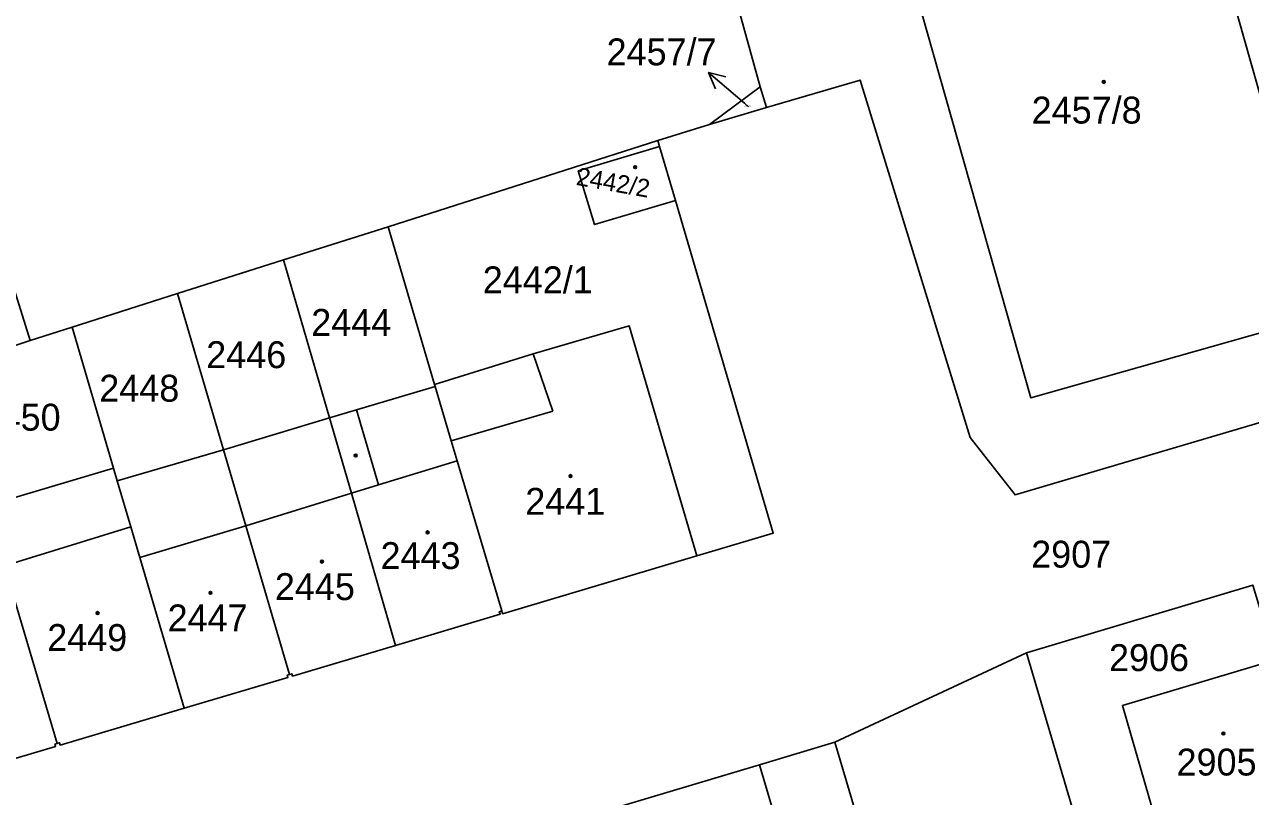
# Model space of a CAD drawing. Extents: x -596233 to -595156, y -1161235 to -1159375.
# Drawn here: x -595617.7 to -595540.2, y -1160622.6 to -1160573.8 of the extents above; entities that cross this region are included whole.
import ezdxf

# ---------------------------------------------------------------- set-up
doc = ezdxf.new("R2010")
doc.units = 0
for name, color, linetype in [('KN_CAR_KR', 7, 'Continuous'), ('KN_KULTURY', 7, 'Continuous'), ('KN_PARC_CIS_POM', 7, 'Continuous'), ('KN_PARC_CIS_POZ', 7, 'Continuous'), ('KN_PARC_CIS_STAV', 7, 'Continuous'), ('KN_PARC_PLOCHA', 7, 'Continuous'), ('PARC_C_SIPKA', 7, 'Continuous'), ('parcely_l', 7, 'Continuous')]:
    doc.layers.add(name, color=color, linetype=linetype)

msp = doc.modelspace()

# ---------------------------------------------------------------- linework, layer by layer
at = {"layer": 'KN_CAR_KR'}
for points in [[(-595585.59, -1160594.6), (-595584.34, -1160598.22)], [(-595596.75, -1160598.15), (-595595.36, -1160602.89)], [(-595584.34, -1160598.22), (-595590.77, -1160600.11)], [(-595595.36, -1160602.89), (-595590.4, -1160601.36)], [(-595603.76, -1160605.48), (-595597.08, -1160603.42)], [(-595597.08, -1160603.42), (-595595.36, -1160602.89)], [(-595619.01, -1160608), (-595611.03, -1160605.54)], [(-595603.76, -1160605.48), (-595610.46, -1160607.48)]]:
    msp.add_lwpolyline(points, dxfattribs=at)
at = {"layer": 'KN_KULTURY'}
for centre, radius in [((-595549.52, -1160577.42), 0.09), ((-595549.52, -1160577.42), 0.0398), ((-595579.14, -1160582.81), 0.09), ((-595579.14, -1160582.81), 0.0398), ((-595596.81, -1160601.03), 0.09), ((-595596.81, -1160601.03), 0.0398), ((-595583.23, -1160602.33), 0.09), ((-595583.23, -1160602.33), 0.0398), ((-595592.26, -1160605.89), 0.09), ((-595592.26, -1160605.89), 0.0398), ((-595598.94, -1160607.74), 0.09), ((-595598.94, -1160607.74), 0.0398), ((-595605.99, -1160609.71), 0.09), ((-595605.99, -1160609.71), 0.0398), ((-595613.12, -1160610.99), 0.09), ((-595613.12, -1160610.99), 0.0398), ((-595541.96, -1160618.6), 0.09), ((-595541.96, -1160618.6), 0.0398)]:
    msp.add_circle(centre, radius, dxfattribs=at)
at = {"layer": 'KN_PARC_PLOCHA'}
for points in [[(-595619.32, -1160529.23), (-595612.78, -1160551.91), (-595611.25, -1160554.74), (-595609.53, -1160557.46), (-595607.05, -1160560.78), (-595604.12, -1160564.06), (-595600.61, -1160567.16), (-595596.8, -1160569.58), (-595591.96, -1160571.6), (-595587.1, -1160572.64), (-595582.64, -1160573), (-595578.64, -1160572.79), (-595572.93, -1160571.61), (-595571.23, -1160577.72), (-595574.44, -1160580.1), (-595577.71, -1160581.13), (-595594.76, -1160586.57), (-595601.37, -1160588.66), (-595608.07, -1160590.8), (-595614.73, -1160592.92), (-595617.38, -1160593.76), (-595619.68, -1160586.46)], [(-595623.6, -1160621.75), (-595615.78, -1160619.42), (-595615.82, -1160619.27), (-595615.68, -1160619.23), (-595615.53, -1160619.19), (-595615.49, -1160619.34), (-595607.66, -1160617.01), (-595601.09, -1160615.06), (-595601.14, -1160614.92), (-595601, -1160614.88), (-595600.85, -1160614.83), (-595600.81, -1160614.98), (-595594.29, -1160613.04), (-595587.68, -1160611.07), (-595587.73, -1160610.91), (-595587.57, -1160610.86), (-595587.52, -1160611.03), (-595575.24, -1160607.37), (-595570.41, -1160605.94), (-595576.6, -1160584.91), (-595577.6, -1160581.51), (-595577.71, -1160581.13), (-595574.44, -1160580.1), (-595570.83, -1160579.04), (-595564.92, -1160577.3), (-595557.96, -1160599.9), (-595555.12, -1160603.52), (-595530.87, -1160596.35)], [(-595540.1, -1160609.22), (-595554.4, -1160613.5), (-595566.51, -1160619.16), (-595571.29, -1160620.58), (-595581.17, -1160623.53), (-595581.13, -1160623.68), (-595581.27, -1160623.73), (-595581.41, -1160623.77), (-595581.46, -1160623.61), (-595587.98, -1160625.56), (-595594.59, -1160627.52), (-595594.54, -1160627.67), (-595594.68, -1160627.71), (-595594.81, -1160627.75), (-595594.85, -1160627.6), (-595601.43, -1160629.56), (-595608.03, -1160631.53), (-595607.99, -1160631.66), (-595608.13, -1160631.7), (-595608.26, -1160631.74), (-595608.3, -1160631.61), (-595614.86, -1160633.56), (-595621.6, -1160635.57)], [(-595554.75, -1160658.89), (-595557.03, -1160651.19), (-595559.29, -1160643.57), (-595561.72, -1160635.36), (-595566.51, -1160619.16), (-595554.4, -1160613.5), (-595548.73, -1160632.69), (-595544.87, -1160645.82), (-595542.04, -1160655.44), (-595539.03, -1160665.6)]]:
    msp.add_lwpolyline(points, dxfattribs=at)
for points in [[(-595539.15, -1160567.09), (-595534.48, -1160583.61), (-595537.85, -1160584.57), (-595544.53, -1160560.99), (-595562.95, -1160566.22), (-595554.12, -1160597.39), (-595532.33, -1160591.21), (-595530.87, -1160596.35), (-595555.12, -1160603.52), (-595557.96, -1160599.9), (-595564.92, -1160577.3), (-595570.83, -1160579.04), (-595571.23, -1160577.72), (-595572.93, -1160571.61), (-595575.61, -1160562.26), (-595573.13, -1160561.44), (-595543.49, -1160551.67)], [(-595534.48, -1160583.61), (-595532.33, -1160591.21), (-595554.12, -1160597.39), (-595562.95, -1160566.22), (-595544.53, -1160560.99), (-595537.85, -1160584.57)], [(-595570.83, -1160579.04), (-595574.44, -1160580.1), (-595571.23, -1160577.72)], [(-595577.6, -1160581.51), (-595582.74, -1160583.04), (-595581.72, -1160586.44), (-595576.6, -1160584.91), (-595570.41, -1160605.94), (-595575.24, -1160607.37), (-595579.52, -1160592.84), (-595585.59, -1160594.6), (-595591.82, -1160596.54), (-595593.1, -1160592.24), (-595594.76, -1160586.57), (-595577.71, -1160581.13)], [(-595576.6, -1160584.91), (-595581.72, -1160586.44), (-595582.74, -1160583.04), (-595577.6, -1160581.51)], [(-595617.38, -1160593.76), (-595622.72, -1160595.52), (-595624.96, -1160596.26), (-595627.4, -1160589), (-595619.68, -1160586.46)], [(-595591.82, -1160596.54), (-595591.78, -1160596.68), (-595596.75, -1160598.15), (-595598.47, -1160598.66), (-595601.37, -1160588.66), (-595594.76, -1160586.57), (-595593.1, -1160592.24)], [(-595598.47, -1160598.66), (-595605.17, -1160600.68), (-595608.07, -1160590.8), (-595601.37, -1160588.66)], [(-595605.17, -1160600.68), (-595611.88, -1160602.64), (-595612.11, -1160601.83), (-595614.73, -1160592.92), (-595608.07, -1160590.8)], [(-595612.11, -1160601.83), (-595620.14, -1160604.22), (-595622.72, -1160595.52), (-595617.38, -1160593.76), (-595614.73, -1160592.92)], [(-595575.24, -1160607.37), (-595587.52, -1160611.03), (-595587.57, -1160610.86), (-595590.4, -1160601.36), (-595590.77, -1160600.11), (-595591.78, -1160596.68), (-595591.82, -1160596.54), (-595585.59, -1160594.6), (-595579.52, -1160592.84)], [(-595587.57, -1160610.86), (-595587.73, -1160610.91), (-595587.68, -1160611.07), (-595594.29, -1160613.04), (-595597.08, -1160603.42), (-595598.47, -1160598.66), (-595596.75, -1160598.15), (-595591.78, -1160596.68), (-595590.77, -1160600.11), (-595590.4, -1160601.36)], [(-595594.29, -1160613.04), (-595600.81, -1160614.98), (-595600.85, -1160614.83), (-595601, -1160614.88), (-595603.76, -1160605.48), (-595605.17, -1160600.68), (-595598.47, -1160598.66), (-595597.08, -1160603.42)], [(-595601, -1160614.88), (-595601.14, -1160614.92), (-595601.09, -1160615.06), (-595607.66, -1160617.01), (-595610.46, -1160607.48), (-595611.03, -1160605.54), (-595611.88, -1160602.64), (-595605.17, -1160600.68), (-595603.76, -1160605.48)], [(-595611.88, -1160602.64), (-595611.03, -1160605.54), (-595610.46, -1160607.48), (-595607.66, -1160617.01), (-595615.49, -1160619.34), (-595615.53, -1160619.19), (-595615.68, -1160619.23), (-595619.01, -1160608), (-595620.14, -1160604.22), (-595612.11, -1160601.83)], [(-595615.68, -1160619.23), (-595615.82, -1160619.27), (-595615.78, -1160619.42), (-595623.6, -1160621.75), (-595626.92, -1160610.44), (-595626.96, -1160610.31), (-595628.11, -1160606.38), (-595620.14, -1160604.22), (-595619.01, -1160608)], [(-595538.67, -1160613.95), (-595548.34, -1160616.83), (-595545.51, -1160626.61), (-595541.69, -1160625.53), (-595541.31, -1160626.87), (-595540.33, -1160630.39), (-595548.73, -1160632.69), (-595554.4, -1160613.5), (-595540.1, -1160609.22)], [(-595535.04, -1160625.7), (-595534.23, -1160628.73), (-595540.33, -1160630.39), (-595541.31, -1160626.87), (-595541.69, -1160625.53), (-595545.51, -1160626.61), (-595548.34, -1160616.83), (-595538.67, -1160613.95), (-595535.92, -1160622.82), (-595535.23, -1160625.01)], [(-595561.72, -1160635.36), (-595566.52, -1160636.7), (-595571.29, -1160620.58), (-595566.51, -1160619.16)], [(-595566.52, -1160636.7), (-595573.66, -1160638.78), (-595575.32, -1160639.25), (-595576.59, -1160639.63), (-595577.81, -1160635.34), (-595578.65, -1160632.41), (-595578.84, -1160631.79), (-595581.27, -1160623.73), (-595581.13, -1160623.68), (-595581.17, -1160623.53), (-595571.29, -1160620.58)]]:
    msp.add_lwpolyline(points, close=True, dxfattribs=at)
at = {"layer": 'PARC_C_SIPKA'}
for points in [[(-595574.0675, -1160577.8553), (-595574.5054, -1160576.8265), (-595573.4197, -1160577.0935)], [(-595571.97, -1160578.99), (-595572.22, -1160578.77), (-595574.5054, -1160576.8265)]]:
    msp.add_lwpolyline(points, dxfattribs=at)
at = {"layer": 'parcely_l'}
for points in [[(-595532.33, -1160591.21), (-595554.12, -1160597.39), (-595562.95, -1160566.22), (-595544.53, -1160560.99), (-595537.85, -1160584.57), (-595534.48, -1160583.61)], [(-595572.93, -1160571.61), (-595571.23, -1160577.72)], [(-595574.44, -1160580.1), (-595571.23, -1160577.72)], [(-595571.23, -1160577.72), (-595570.83, -1160579.04)], [(-595530.87, -1160596.35), (-595555.12, -1160603.52), (-595557.96, -1160599.9), (-595564.92, -1160577.3), (-595570.83, -1160579.04)], [(-595570.83, -1160579.04), (-595574.44, -1160580.1)], [(-595574.44, -1160580.1), (-595577.71, -1160581.13)], [(-595594.76, -1160586.57), (-595577.71, -1160581.13)], [(-595577.6, -1160581.51), (-595582.74, -1160583.04), (-595581.72, -1160586.44), (-595576.6, -1160584.91)], [(-595577.71, -1160581.13), (-595577.6, -1160581.51)], [(-595577.6, -1160581.51), (-595576.6, -1160584.91)], [(-595576.6, -1160584.91), (-595570.41, -1160605.94), (-595575.24, -1160607.37)], [(-595617.38, -1160593.76), (-595619.68, -1160586.46)], [(-595601.37, -1160588.66), (-595594.76, -1160586.57)], [(-595594.76, -1160586.57), (-595593.1, -1160592.24), (-595591.82, -1160596.54)], [(-595608.07, -1160590.8), (-595601.37, -1160588.66)], [(-595601.37, -1160588.66), (-595598.47, -1160598.66)], [(-595614.73, -1160592.92), (-595608.07, -1160590.8)], [(-595605.17, -1160600.68), (-595608.07, -1160590.8)], [(-595617.38, -1160593.76), (-595614.73, -1160592.92)], [(-595614.73, -1160592.92), (-595612.11, -1160601.83)], [(-595575.24, -1160607.37), (-595579.52, -1160592.84), (-595585.59, -1160594.6), (-595591.82, -1160596.54)], [(-595622.72, -1160595.52), (-595617.38, -1160593.76)], [(-595591.82, -1160596.54), (-595591.78, -1160596.68)], [(-595591.78, -1160596.68), (-595596.75, -1160598.15), (-595598.47, -1160598.66)], [(-595591.78, -1160596.68), (-595590.77, -1160600.11), (-595590.4, -1160601.36), (-595587.57, -1160610.86)], [(-595598.47, -1160598.66), (-595605.17, -1160600.68)], [(-595598.47, -1160598.66), (-595597.08, -1160603.42), (-595594.29, -1160613.04)], [(-595605.17, -1160600.68), (-595611.88, -1160602.64)], [(-595601, -1160614.88), (-595603.76, -1160605.48), (-595605.17, -1160600.68)], [(-595612.11, -1160601.83), (-595620.14, -1160604.22)], [(-595611.88, -1160602.64), (-595612.11, -1160601.83)], [(-595611.88, -1160602.64), (-595611.03, -1160605.54), (-595610.46, -1160607.48), (-595607.66, -1160617.01)], [(-595615.68, -1160619.23), (-595619.01, -1160608), (-595620.14, -1160604.22)], [(-595587.57, -1160610.86), (-595587.52, -1160611.03), (-595575.24, -1160607.37)], [(-595554.4, -1160613.5), (-595540.1, -1160609.22)], [(-595587.57, -1160610.86), (-595587.73, -1160610.91), (-595587.68, -1160611.07), (-595594.29, -1160613.04)], [(-595594.29, -1160613.04), (-595600.81, -1160614.98), (-595600.85, -1160614.83), (-595601, -1160614.88)], [(-595554.4, -1160613.5), (-595566.51, -1160619.16)], [(-595548.73, -1160632.69), (-595554.4, -1160613.5)], [(-595540.33, -1160630.39), (-595541.31, -1160626.87), (-595541.69, -1160625.53), (-595545.51, -1160626.61), (-595548.34, -1160616.83), (-595538.67, -1160613.95)], [(-595607.66, -1160617.01), (-595601.09, -1160615.06), (-595601.14, -1160614.92), (-595601, -1160614.88)], [(-595607.66, -1160617.01), (-595615.49, -1160619.34), (-595615.53, -1160619.19), (-595615.68, -1160619.23)], [(-595623.6, -1160621.75), (-595615.78, -1160619.42), (-595615.82, -1160619.27), (-595615.68, -1160619.23)], [(-595571.29, -1160620.58), (-595566.51, -1160619.16)], [(-595566.51, -1160619.16), (-595561.72, -1160635.36)], [(-595571.29, -1160620.58), (-595581.17, -1160623.53), (-595581.13, -1160623.68), (-595581.27, -1160623.73)], [(-595566.52, -1160636.7), (-595571.29, -1160620.58)]]:
    msp.add_lwpolyline(points, dxfattribs=at)

# ---------------------------------------------------------------- texts
at = {"layer": 'KN_PARC_CIS_POM'}
msp.add_text('2457/7', height=0.1, dxfattribs=at).set_placement((-595572.2533, -1160578.99))
at = {"layer": 'KN_PARC_CIS_POZ'}
for s, p in [('2457/7', (-595580.9466, -1160576.37)), ('2442/1', (-595588.7766, -1160590.78)), ('2444', (-595599.6166, -1160593.47)), ('2446', (-595606.2566, -1160595.51)), ('2448', (-595613.0166, -1160597.63)), ('2450', (-595620.5166, -1160599.46)), ('2907', (-595554.1066, -1160608.12)), ('2906', (-595549.1866, -1160614.66))]:
    msp.add_text(s, height=1.7, dxfattribs=at).set_placement(p)
at = {"layer": 'KN_PARC_CIS_STAV'}
for s, p in [('2457/8', (-595554.0766, -1160580.05)), ('2441', (-595586.0866, -1160604.78)), ('2443', (-595595.2366, -1160608.21)), ('2445', (-595601.9166, -1160610.17)), ('2447', (-595608.6966, -1160612.15)), ('2449', (-595616.3066, -1160613.39)), ('2905', (-595544.9166, -1160621.26))]:
    msp.add_text(s, height=1.7, dxfattribs=at).set_placement(p)
msp.add_text('2442/2', height=1.14, rotation=349.854932, dxfattribs=at).set_placement((-595582.9195, -1160583.9211))

doc.saveas('drawing.dxf')
